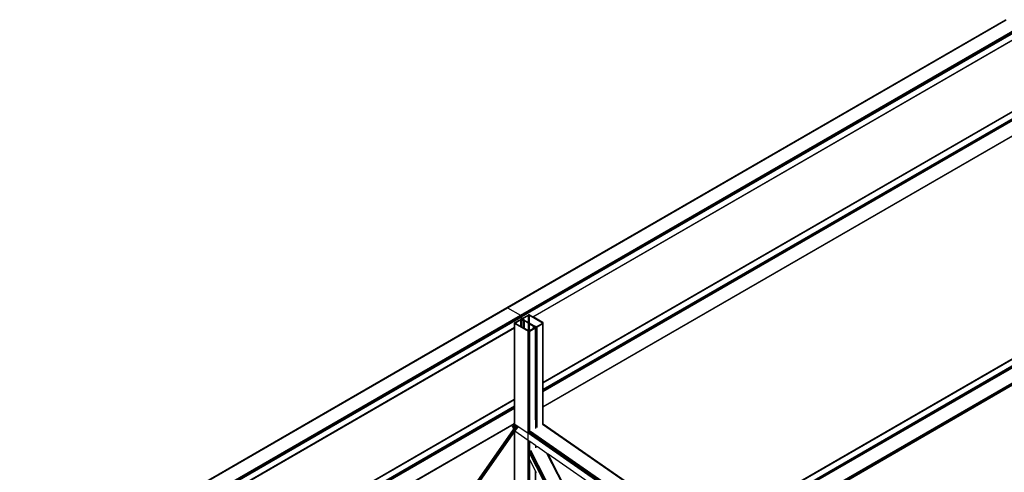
# Model space of a CAD drawing. Header units: millimetres. Extents: x 10 to 1250, y -62 to 528.
# Tile 698 of 909: x 608.49 to 614.09, y 520.23 to 522.81. Entities that reach past the tile are written whole.
import ezdxf

# ---------------------------------------------------------------- set-up
doc = ezdxf.new("R2010")
doc.units = ezdxf.units.MM
doc.header["$LTSCALE"] = 0.05

msp = doc.modelspace()

# ---------------------------------------------------------------- linework, layer by layer
at = {"color": 8}
for p, q in [((611.2606, 521.1689), (614.0947, 522.8051)), ((611.2625, 521.1692), (614.0966, 522.8055)), ((611.2647, 521.1685), (614.0987, 522.8047)), ((611.3381, 521.126), (614.1722, 522.7623)), ((611.3403, 521.1243), (614.1744, 522.7605)), ((611.3422, 521.1218), (614.1762, 522.7581)), ((611.3434, 521.1189), (614.1775, 522.7552)), ((611.3438, 521.1162), (614.1779, 522.7524)), ((611.408, 521.1173), (614.1385, 522.6938)), ((611.4097, 521.1163), (614.1385, 522.6918)), ((611.4103, 521.116), (614.1385, 522.6911)), ((611.4681, 520.7438), (614.1385, 522.2856)), ((611.4681, 520.7445), (614.137, 522.2854)), ((611.4681, 520.742), (614.1385, 522.2838)), ((611.4681, 520.7049), (614.1385, 522.2467)), ((611.4681, 520.7022), (614.1385, 522.244)), ((611.4681, 520.699), (614.1385, 522.2407)), ((611.4681, 520.6958), (614.1385, 522.2375)), ((611.4681, 520.693), (614.1385, 522.2348)), ((611.4681, 520.607), (614.1363, 522.1475)), ((611.4681, 520.6051), (614.1359, 522.1454)), ((611.4681, 520.6045), (614.1358, 522.1447)), ((612.4102, 519.8837), (615.2443, 521.52)), ((612.4122, 519.883), (615.2463, 521.5193)), ((612.4443, 519.8645), (615.2784, 521.5008)), ((612.4463, 519.8629), (615.2804, 521.4992)), ((612.4479, 519.8607), (615.282, 521.4969)), ((612.4491, 519.8581), (615.2832, 521.4943)), ((612.4495, 519.8556), (615.2835, 521.4918)), ((612.4939, 519.7951), (615.2413, 521.3814)), ((612.4953, 519.7941), (615.2407, 521.3792)), ((608.4919, 519.5703), (611.2606, 521.1689)), ((608.4937, 519.5707), (611.2625, 521.1692)), ((608.4959, 519.5699), (611.2647, 521.1685)), ((611.2606, 521.1689), (611.2625, 521.1692)), ((611.2625, 521.1692), (611.2647, 521.1685)), ((611.2647, 521.1685), (611.3381, 521.126)), ((608.5694, 519.5275), (611.3381, 521.126)), ((608.5716, 519.5257), (611.3403, 521.1243)), ((608.5734, 519.5233), (611.3422, 521.1218)), ((608.5746, 519.5204), (611.3434, 521.1189)), ((608.5751, 519.5177), (611.3438, 521.1162)), ((611.305, 521.0825), (611.3044, 521.0809)), ((611.3044, 521.0809), (611.305, 521.0793)), ((611.3044, 521.0576), (611.3044, 521.0809)), ((611.3066, 521.0839), (611.305, 521.0825)), ((611.305, 521.0793), (611.3066, 521.0779)), ((611.305, 521.0579), (611.305, 521.0793)), ((611.3066, 521.0839), (611.3387, 521.1024)), ((611.3066, 521.0779), (611.3811, 521.0349)), ((611.3066, 520.5063), (611.3066, 521.0779)), ((611.3081, 521.0809), (611.3084, 521.0817)), ((611.3084, 521.0801), (611.3081, 521.0809)), ((611.3084, 521.0817), (611.3091, 521.0824)), ((611.3084, 521.0801), (611.3084, 521.0817)), ((611.3091, 521.0794), (611.3084, 521.0801)), ((611.3091, 521.0824), (611.3412, 521.1009)), ((611.3091, 521.0794), (611.3091, 521.0824)), ((611.3412, 521.0609), (611.3091, 521.0794)), ((611.3381, 521.126), (611.3403, 521.1243)), ((611.341, 521.1033), (611.3387, 521.1024)), ((611.3403, 521.1243), (611.3422, 521.1218)), ((611.3438, 521.1036), (611.341, 521.1033)), ((611.3412, 521.1009), (611.3424, 521.1014)), ((611.3412, 521.0788), (611.3412, 521.1009)), ((611.3412, 521.0788), (611.3424, 521.0795)), ((611.3412, 521.0768), (611.3412, 521.0788)), ((611.3412, 521.0768), (611.3424, 521.0775)), ((611.3412, 521.0761), (611.3412, 521.0768)), ((611.3412, 521.0761), (611.3422, 521.0766)), ((611.3422, 521.1218), (611.3434, 521.1189)), ((611.3424, 521.0769), (611.3422, 521.0766)), ((611.3422, 521.0766), (611.3424, 521.0768)), ((611.3424, 521.1014), (611.3438, 521.1015)), ((611.3424, 521.0795), (611.3424, 521.1014)), ((611.3424, 521.0795), (611.3438, 521.0803)), ((611.3424, 521.0775), (611.3424, 521.0795)), ((611.3434, 521.0781), (611.3424, 521.0769)), ((611.3424, 521.0775), (611.3434, 521.0781)), ((611.3424, 521.0768), (611.3438, 521.0776)), ((611.3424, 521.0769), (611.3424, 521.0775)), ((611.3424, 521.0768), (611.3424, 521.0769)), ((611.3424, 521.0602), (611.3424, 521.0768)), ((611.3434, 521.1189), (611.3438, 521.1162)), ((611.3438, 521.0803), (611.3434, 521.0781)), ((611.3434, 521.0781), (611.3438, 521.0783)), ((611.3438, 521.1162), (611.3438, 521.1036)), ((611.3466, 521.1033), (611.3438, 521.1036)), ((611.3438, 521.1015), (611.3438, 521.0803)), ((611.3438, 521.1015), (611.3452, 521.1014)), ((611.3438, 521.0783), (611.3438, 521.0803)), ((611.3438, 521.0776), (611.3438, 521.0783)), ((611.3438, 521.0594), (611.3438, 521.0776)), ((611.3452, 521.1014), (611.3464, 521.1009)), ((611.3452, 521.0811), (611.3452, 521.1014)), ((611.3452, 521.0811), (611.3464, 521.0818)), ((611.3452, 521.0791), (611.3452, 521.0811)), ((611.3452, 521.0791), (611.3464, 521.0798)), ((611.3452, 521.0784), (611.3464, 521.0791)), ((611.3452, 521.0784), (611.3452, 521.0791)), ((611.3452, 521.0586), (611.3452, 521.0784)), ((611.3464, 521.1009), (611.3557, 521.0956)), ((611.3464, 521.0818), (611.3464, 521.1009)), ((611.3464, 521.0798), (611.3464, 521.0818)), ((611.3464, 521.0791), (611.3464, 521.0798)), ((611.3464, 521.0579), (611.3464, 521.0791)), ((611.3468, 521.1032), (611.3466, 521.1033)), ((611.3474, 521.107), (611.3468, 521.1054)), ((611.3468, 521.1054), (611.3474, 521.1038)), ((611.3468, 521.1032), (611.3468, 521.1054)), ((611.3474, 521.103), (611.3468, 521.1032)), ((611.349, 521.1084), (611.3474, 521.107)), ((611.3474, 521.1038), (611.349, 521.1024)), ((611.3474, 521.103), (611.3474, 521.1038)), ((611.349, 521.1024), (611.3474, 521.103)), ((611.349, 521.1084), (611.3811, 521.1269)), ((611.3557, 521.0956), (611.349, 521.1024)), ((611.349, 521.1024), (611.3583, 521.0971)), ((611.349, 521.1024), (611.3579, 521.0968)), ((611.3505, 521.1016), (611.349, 521.1024)), ((611.3505, 521.1054), (611.3508, 521.1062)), ((611.3508, 521.1046), (611.3505, 521.1054)), ((611.3505, 521.1016), (611.3505, 521.1019)), ((611.3508, 521.1014), (611.3505, 521.1016)), ((611.3508, 521.1062), (611.3516, 521.1069)), ((611.3508, 521.1046), (611.3508, 521.1062)), ((611.3516, 521.1039), (611.3508, 521.1046)), ((611.3508, 521.1014), (611.3508, 521.1018)), ((611.3516, 521.101), (611.3508, 521.1014)), ((611.3516, 521.1069), (611.3837, 521.1254)), ((611.3516, 521.1039), (611.3516, 521.1069)), ((611.3608, 521.0985), (611.3516, 521.1039)), ((611.3516, 521.101), (611.3516, 521.1016)), ((611.3586, 521.0973), (611.3516, 521.101)), ((611.3579, 521.0968), (611.3557, 521.0956)), ((611.3557, 521.0525), (611.3557, 521.0956)), ((611.3583, 521.0971), (611.3579, 521.0968)), ((611.3579, 521.0968), (611.3583, 521.0966)), ((611.3586, 521.0973), (611.3583, 521.0971)), ((611.3583, 521.097), (611.3583, 521.0971)), ((611.3583, 521.051), (611.3583, 521.0966)), ((611.3583, 521.0966), (611.3608, 521.095)), ((611.3608, 521.0985), (611.3586, 521.0973)), ((611.3608, 521.0961), (611.3586, 521.0973)), ((611.3608, 521.0961), (611.3608, 521.0985)), ((611.3837, 521.0839), (611.3608, 521.0961)), ((611.3608, 521.0955), (611.3608, 521.0956)), ((611.3608, 521.0496), (611.3608, 521.095)), ((611.3608, 521.095), (611.3837, 521.0807)), ((611.3835, 521.1278), (611.3811, 521.1269)), ((611.3863, 521.1281), (611.3835, 521.1278)), ((611.3837, 521.1254), (611.3849, 521.1259)), ((611.3837, 521.1033), (611.3837, 521.1254)), ((611.3837, 521.1033), (611.3849, 521.104)), ((611.3837, 521.1013), (611.3837, 521.1033)), ((611.3837, 521.1013), (611.3849, 521.102)), ((611.3837, 521.1006), (611.3849, 521.1013)), ((611.3837, 521.1006), (611.3837, 521.1013)), ((611.3837, 521.0839), (611.3837, 521.1006)), ((611.3849, 521.0833), (611.3837, 521.0839)), ((611.3837, 521.0822), (611.3837, 521.0826)), ((611.3837, 521.0364), (611.3837, 521.0807)), ((611.3837, 521.0807), (611.3849, 521.08)), ((611.3849, 521.1259), (611.3863, 521.126)), ((611.3849, 521.104), (611.3849, 521.1259)), ((611.3849, 521.104), (611.3863, 521.1048)), ((611.3849, 521.102), (611.3849, 521.104)), ((611.3849, 521.102), (611.3863, 521.1028)), ((611.3849, 521.1013), (611.3863, 521.1021)), ((611.3849, 521.1013), (611.3849, 521.102)), ((611.3849, 521.0833), (611.3849, 521.1013)), ((611.3863, 521.0825), (611.3849, 521.0833)), ((611.3849, 521.0815), (611.3849, 521.0819)), ((611.3849, 521.0359), (611.3849, 521.08)), ((611.3849, 521.08), (611.3863, 521.0791)), ((611.389, 521.1278), (611.3863, 521.1281)), ((611.3863, 521.126), (611.3877, 521.1259)), ((611.3863, 521.1048), (611.3863, 521.126)), ((611.3863, 521.1048), (611.3877, 521.1056)), ((611.3863, 521.1028), (611.3863, 521.1048)), ((611.3863, 521.1028), (611.3877, 521.1036)), ((611.3863, 521.1021), (611.3877, 521.1029)), ((611.3863, 521.1021), (611.3863, 521.1028)), ((611.3863, 521.0825), (611.3863, 521.1021)), ((611.3877, 521.0818), (611.3863, 521.0825)), ((611.3863, 521.0807), (611.3863, 521.0811)), ((611.3863, 521.0357), (611.3863, 521.0791)), ((611.3863, 521.0791), (611.3877, 521.0782)), ((611.3877, 521.1259), (611.3888, 521.1254)), ((611.3877, 521.1056), (611.3877, 521.1259)), ((611.3877, 521.1036), (611.3877, 521.1056)), ((611.3877, 521.1029), (611.3877, 521.1036)), ((611.3877, 521.0818), (611.3877, 521.1029)), ((611.3888, 521.0811), (611.3877, 521.0818)), ((611.3877, 521.0798), (611.3877, 521.0803)), ((611.3877, 521.0359), (611.3877, 521.0782)), ((611.3877, 521.0782), (611.3888, 521.0775)), ((611.3888, 521.1254), (611.4634, 521.0824)), ((611.3888, 521.0811), (611.3888, 521.1254)), ((611.4168, 521.0662), (611.3888, 521.0811)), ((611.3888, 521.0792), (611.3888, 521.0796)), ((611.3888, 521.0364), (611.3888, 521.0775)), ((611.3888, 521.0775), (611.4117, 521.0632)), ((611.3914, 521.1269), (611.389, 521.1278)), ((611.408, 521.1173), (611.3914, 521.1269)), ((611.4097, 521.1163), (611.408, 521.1173)), ((611.4103, 521.116), (611.4097, 521.1163)), ((611.4659, 521.0839), (611.4103, 521.116)), ((611.4634, 521.0794), (611.4313, 521.0609)), ((611.4338, 521.0594), (611.4659, 521.0779)), ((611.4634, 521.0824), (611.4642, 521.0817)), ((611.4634, 521.0794), (611.4634, 521.0824)), ((611.4642, 521.0801), (611.4634, 521.0794)), ((611.4642, 521.0817), (611.4644, 521.0809)), ((611.4642, 521.0801), (611.4642, 521.0817)), ((611.4644, 521.0809), (611.4642, 521.0801)), ((611.4675, 521.0825), (611.4659, 521.0839)), ((611.4659, 521.0779), (611.4675, 521.0793)), ((611.4659, 520.7432), (611.4659, 521.0779)), ((611.4681, 521.0809), (611.4675, 521.0825)), ((611.4675, 521.0793), (611.4681, 521.0809)), ((611.4675, 520.7442), (611.4675, 521.0793)), ((611.4681, 520.7445), (611.4681, 521.0809)), ((608.6392, 519.5188), (611.3044, 521.0576)), ((608.6409, 519.5178), (611.3044, 521.0556)), ((608.6416, 519.5175), (611.3044, 521.0549)), ((611.3044, 521.0576), (611.305, 521.0579)), ((611.3044, 521.0556), (611.3044, 521.0576)), ((611.3044, 521.0556), (611.305, 521.0559)), ((611.3044, 521.0549), (611.3044, 521.0556)), ((611.3044, 521.0549), (611.305, 521.0552)), ((611.3044, 520.65), (611.3044, 521.0549)), ((611.305, 521.0559), (611.305, 521.0579)), ((611.305, 521.0552), (611.305, 521.0559)), ((611.305, 520.6503), (611.305, 521.0552)), ((611.3412, 521.0609), (611.3412, 521.0761)), ((611.3424, 521.0602), (611.3412, 521.0609)), ((611.3438, 521.0594), (611.3424, 521.0602)), ((611.3452, 521.0586), (611.3438, 521.0594)), ((611.3464, 521.0579), (611.3452, 521.0586)), ((611.3557, 521.0525), (611.3464, 521.0579)), ((611.3583, 521.051), (611.3557, 521.0525)), ((611.3608, 521.0496), (611.3583, 521.051)), ((611.3837, 521.0364), (611.3608, 521.0496)), ((611.3811, 521.0349), (611.3835, 521.034)), ((611.3811, 520.4547), (611.3811, 521.0349)), ((611.3835, 521.034), (611.3837, 521.0339)), ((611.3835, 520.5628), (611.3835, 521.034)), ((611.3849, 521.0359), (611.3837, 521.0364)), ((611.3837, 521.0339), (611.3849, 521.0338)), ((611.3837, 520.6957), (611.3837, 521.0339)), ((611.3863, 521.0357), (611.3849, 521.0359)), ((611.3849, 521.0338), (611.3863, 521.0336)), ((611.3849, 520.6964), (611.3849, 521.0338)), ((611.3877, 521.0359), (611.3863, 521.0357)), ((611.3863, 521.0336), (611.389, 521.034)), ((611.3863, 520.6972), (611.3863, 521.0336)), ((611.3888, 521.0364), (611.3877, 521.0359)), ((611.4117, 521.0496), (611.3888, 521.0364)), ((611.389, 521.034), (611.3914, 521.0349)), ((611.389, 520.5605), (611.389, 521.034)), ((611.3914, 521.0349), (611.4235, 521.0534)), ((611.3914, 520.5588), (611.3914, 521.0349)), ((611.4117, 521.0632), (611.4143, 521.0647)), ((611.4117, 521.0632), (611.4209, 521.0579)), ((611.4117, 521.0496), (611.4117, 521.0632)), ((611.4209, 521.0549), (611.4117, 521.0496)), ((611.4143, 521.0647), (611.4168, 521.0662)), ((611.4143, 521.0643), (611.4143, 521.0647)), ((611.4143, 521.0647), (611.4168, 521.0632)), ((611.4261, 521.0609), (611.4168, 521.0662)), ((611.4168, 521.0632), (611.4168, 521.0636)), ((611.4168, 521.0632), (611.4235, 521.0594)), ((611.4168, 521.0628), (611.4168, 521.0632)), ((611.4209, 521.0579), (611.4217, 521.0572)), ((611.4209, 521.0549), (611.4209, 521.0579)), ((611.4217, 521.0556), (611.4209, 521.0549)), ((611.4217, 521.0572), (611.422, 521.0564)), ((611.4217, 521.0556), (611.4217, 521.0572)), ((611.422, 521.0564), (611.4217, 521.0556)), ((611.4235, 521.0589), (611.4235, 521.0594)), ((611.4235, 521.0594), (611.4251, 521.058)), ((611.4259, 521.0585), (611.4235, 521.0594)), ((611.4235, 521.0534), (611.4251, 521.0548)), ((611.4235, 520.5366), (611.4235, 521.0534)), ((611.4257, 521.0564), (611.4251, 521.058)), ((611.4251, 521.0548), (611.4257, 521.0564)), ((611.4251, 520.5355), (611.4251, 521.0548)), ((611.4257, 520.5351), (611.4257, 521.0564)), ((611.4259, 521.0585), (611.4287, 521.0581)), ((611.4259, 520.535), (611.4259, 521.0585)), ((611.4273, 521.0604), (611.4261, 521.0609)), ((611.4287, 521.0602), (611.4273, 521.0604)), ((611.4301, 521.0604), (611.4287, 521.0602)), ((611.4287, 521.0581), (611.4301, 521.0583)), ((611.4287, 520.533), (611.4287, 521.0581)), ((611.4313, 521.0609), (611.4301, 521.0604)), ((611.4301, 521.0583), (611.4313, 521.0584)), ((611.4301, 520.532), (611.4301, 521.0583)), ((611.4313, 521.0584), (611.4315, 521.0585)), ((611.4313, 521.0584), (611.4313, 520.5312)), ((611.4315, 521.0585), (611.4338, 521.0594)), ((611.4315, 520.5311), (611.4315, 521.0585)), ((611.4338, 520.488), (611.4338, 521.0594)), ((612.4085, 519.8834), (614.1385, 520.8822)), ((611.4659, 520.7432), (611.4675, 520.7442)), ((611.4659, 520.7426), (611.4675, 520.7435)), ((611.4659, 520.7426), (611.4659, 520.7432)), ((611.4659, 520.7408), (611.4659, 520.7426)), ((611.4659, 520.7408), (611.4675, 520.7417)), ((611.4659, 520.7037), (611.4659, 520.7408)), ((611.4675, 520.7442), (611.4681, 520.7445)), ((611.4675, 520.7435), (611.4675, 520.7442)), ((611.4675, 520.7435), (611.4681, 520.7438)), ((611.4675, 520.7417), (611.4675, 520.7435)), ((611.4675, 520.7417), (611.4681, 520.742)), ((611.4675, 520.7046), (611.4675, 520.7417)), ((611.4681, 520.7438), (611.4681, 520.7445)), ((611.4681, 520.742), (611.4681, 520.7438)), ((611.4681, 520.7049), (611.4681, 520.742)), ((611.3837, 520.6957), (611.3849, 520.6964)), ((611.3837, 520.6951), (611.3849, 520.6958)), ((611.3837, 520.6951), (611.3837, 520.6957)), ((611.3837, 520.6933), (611.3837, 520.6951)), ((611.3837, 520.6933), (611.3849, 520.694)), ((611.3837, 520.6562), (611.3837, 520.6933)), ((611.3849, 520.6964), (611.3863, 520.6972)), ((611.3849, 520.6958), (611.3863, 520.6966)), ((611.3849, 520.6958), (611.3849, 520.6964)), ((611.3849, 520.694), (611.3849, 520.6958)), ((611.3849, 520.694), (611.3863, 520.6948)), ((611.3849, 520.6569), (611.3849, 520.694)), ((611.3863, 520.6966), (611.3863, 520.6972)), ((611.3863, 520.6948), (611.3863, 520.6966)), ((611.3863, 520.6577), (611.3863, 520.6948)), ((611.4659, 520.7037), (611.4675, 520.7046)), ((611.4659, 520.701), (611.4659, 520.7037)), ((611.4659, 520.701), (611.4675, 520.7019)), ((611.4659, 520.6977), (611.4659, 520.701)), ((611.4659, 520.6977), (611.4675, 520.6987)), ((611.4659, 520.6945), (611.4659, 520.6977)), ((611.4659, 520.6945), (611.4675, 520.6954)), ((611.4659, 520.6918), (611.4659, 520.6945)), ((611.4659, 520.6918), (611.4675, 520.6927)), ((611.4659, 520.6057), (611.4659, 520.6918)), ((611.4675, 520.7046), (611.4681, 520.7049)), ((611.4675, 520.7019), (611.4675, 520.7046)), ((611.4675, 520.7019), (611.4681, 520.7022)), ((611.4675, 520.6987), (611.4675, 520.7019)), ((611.4675, 520.6987), (611.4681, 520.699)), ((611.4675, 520.6954), (611.4675, 520.6987)), ((611.4675, 520.6954), (611.4681, 520.6958)), ((611.4675, 520.6927), (611.4675, 520.6954)), ((611.4675, 520.6927), (611.4681, 520.693)), ((611.4675, 520.6066), (611.4675, 520.6927)), ((611.4681, 520.7022), (611.4681, 520.7049)), ((611.4681, 520.699), (611.4681, 520.7022)), ((611.4681, 520.6958), (611.4681, 520.699)), ((611.4681, 520.693), (611.4681, 520.6958)), ((611.4681, 520.607), (611.4681, 520.693)), ((612.4958, 519.7938), (614.1346, 520.74)), ((612.5021, 519.7895), (614.1346, 520.732)), ((612.5037, 519.7884), (614.1346, 520.73)), ((612.5042, 519.788), (614.1346, 520.7293)), ((608.6993, 519.1453), (611.3044, 520.6494)), ((608.6993, 519.1459), (611.3029, 520.6491)), ((608.6993, 519.1435), (611.3044, 520.6475)), ((611.3029, 520.6491), (611.3044, 520.65)), ((611.3044, 520.6494), (611.3029, 520.6491)), ((611.3044, 520.65), (611.305, 520.6503)), ((611.3044, 520.6494), (611.3044, 520.65)), ((611.3046, 520.6494), (611.3044, 520.6494)), ((611.3044, 520.6494), (611.3046, 520.6494)), ((611.3044, 520.6475), (611.3044, 520.6494)), ((611.3044, 520.6494), (611.3044, 520.6494)), ((611.3044, 520.6475), (611.305, 520.6478)), ((611.3044, 520.6104), (611.3044, 520.6475)), ((611.3046, 520.6494), (611.305, 520.6497)), ((611.305, 520.6493), (611.3046, 520.6494)), ((611.305, 520.6497), (611.305, 520.6503)), ((611.305, 520.6493), (611.305, 520.6497)), ((611.305, 520.6478), (611.305, 520.6493)), ((611.305, 520.6108), (611.305, 520.6478)), ((611.3837, 520.6562), (611.3849, 520.6569)), ((611.3837, 520.6535), (611.3837, 520.6562)), ((611.3837, 520.6535), (611.3849, 520.6542)), ((611.3837, 520.6502), (611.3837, 520.6535)), ((611.3837, 520.6502), (611.3849, 520.6509)), ((611.3837, 520.647), (611.3837, 520.6502)), ((611.3837, 520.647), (611.3849, 520.6477)), ((611.3837, 520.6443), (611.3837, 520.647)), ((611.3837, 520.6443), (611.3849, 520.645)), ((611.3837, 520.5637), (611.3837, 520.6443)), ((611.3849, 520.6569), (611.3863, 520.6577)), ((611.3849, 520.6542), (611.3849, 520.6569)), ((611.3849, 520.6542), (611.3863, 520.655)), ((611.3849, 520.6509), (611.3849, 520.6542)), ((611.3849, 520.6509), (611.3863, 520.6517)), ((611.3849, 520.6477), (611.3849, 520.6509)), ((611.3849, 520.6477), (611.3863, 520.6485)), ((611.3849, 520.645), (611.3849, 520.6477)), ((611.3849, 520.645), (611.3863, 520.6458)), ((611.3849, 520.5635), (611.3849, 520.645)), ((611.3863, 520.655), (611.3863, 520.6577)), ((611.3863, 520.6517), (611.3863, 520.655)), ((611.3863, 520.6485), (611.3863, 520.6517)), ((611.3863, 520.6458), (611.3863, 520.6485)), ((611.3863, 520.5625), (611.3863, 520.6458)), ((608.6993, 519.1064), (611.3044, 520.6104)), ((608.6993, 519.1037), (611.3044, 520.6077)), ((608.6993, 519.1004), (611.3044, 520.6045)), ((608.6993, 519.0972), (611.3044, 520.6013)), ((608.6993, 519.0945), (611.3044, 520.5985)), ((611.3044, 520.6104), (611.305, 520.6108)), ((611.3044, 520.6077), (611.3044, 520.6104)), ((611.3044, 520.6077), (611.305, 520.608)), ((611.3044, 520.6045), (611.3044, 520.6077)), ((611.3044, 520.6045), (611.305, 520.6048)), ((611.3044, 520.6013), (611.3044, 520.6045)), ((611.3044, 520.6013), (611.305, 520.6016)), ((611.3044, 520.5985), (611.3044, 520.6013)), ((611.3044, 520.5985), (611.305, 520.5989)), ((611.3044, 520.5165), (611.3044, 520.5985)), ((611.305, 520.608), (611.305, 520.6108)), ((611.305, 520.6048), (611.305, 520.608)), ((611.305, 520.6016), (611.305, 520.6048)), ((611.305, 520.5989), (611.305, 520.6016)), ((611.305, 520.5174), (611.305, 520.5989)), ((611.4659, 520.6057), (611.4675, 520.6066)), ((611.4659, 520.6039), (611.4659, 520.6057)), ((611.4659, 520.6039), (611.4675, 520.6048)), ((611.4659, 520.6033), (611.4675, 520.6042)), ((611.4659, 520.6033), (611.4659, 520.6039)), ((611.4659, 520.5073), (611.4659, 520.6033)), ((611.4675, 520.6066), (611.4681, 520.607)), ((611.4675, 520.6048), (611.4675, 520.6066)), ((611.4675, 520.6048), (611.4681, 520.6051)), ((611.4675, 520.6042), (611.4675, 520.6048)), ((611.4675, 520.6042), (611.4681, 520.6045)), ((611.4675, 520.5062), (611.4675, 520.6042)), ((611.4681, 520.6051), (611.4681, 520.607)), ((611.4681, 520.6045), (611.4681, 520.6051)), ((611.4681, 520.5058), (611.4681, 520.6045)), ((611.3044, 520.5165), (611.3048, 520.5172)), ((611.3048, 520.5172), (611.305, 520.5174)), ((611.305, 520.5171), (611.3048, 520.5172)), ((611.305, 520.5171), (611.305, 520.5174)), ((611.305, 520.5118), (611.305, 520.5171)), ((611.3835, 520.5599), (611.3835, 520.5628)), ((611.3837, 520.5598), (611.3835, 520.5599)), ((611.3835, 520.4727), (611.3835, 520.5599)), ((611.3837, 520.563), (611.3837, 520.5637)), ((611.3837, 520.5637), (611.3849, 520.5635)), ((611.3849, 520.5622), (611.3837, 520.563)), ((611.3837, 520.5628), (611.3837, 520.563)), ((611.3837, 520.5598), (611.3837, 520.5628)), ((611.3849, 520.559), (611.3837, 520.5598)), ((611.3837, 520.4725), (611.3837, 520.5598)), ((611.3863, 520.5625), (611.3849, 520.5635)), ((611.3849, 520.5626), (611.3849, 520.5635)), ((611.3849, 520.5622), (611.3849, 520.5626)), ((611.3863, 520.5612), (611.3849, 520.5622)), ((611.3849, 520.559), (611.3849, 520.5622)), ((611.3863, 520.558), (611.3849, 520.559)), ((611.3849, 520.4717), (611.3849, 520.559)), ((611.3863, 520.5612), (611.3863, 520.5625)), ((611.3863, 520.558), (611.3863, 520.5612)), ((611.3863, 520.4707), (611.3863, 520.558)), ((611.389, 520.5593), (611.389, 520.5605)), ((611.3914, 520.5576), (611.389, 520.5593)), ((611.389, 520.5561), (611.389, 520.5593)), ((611.3914, 520.5544), (611.389, 520.5561)), ((611.389, 520.4688), (611.389, 520.5561)), ((611.3914, 520.5576), (611.3914, 520.5588)), ((611.3914, 520.5544), (611.3914, 520.5576)), ((611.3914, 520.4672), (611.3914, 520.5544)), ((611.4235, 520.5354), (611.4235, 520.5366)), ((611.4251, 520.5343), (611.4235, 520.5354)), ((611.4235, 520.5322), (611.4235, 520.5354)), ((611.4251, 520.5311), (611.4235, 520.5322)), ((611.4235, 520.5322), (611.4235, 520.482)), ((611.4251, 520.5343), (611.4251, 520.5355)), ((611.4257, 520.5339), (611.4251, 520.5343)), ((611.4251, 520.5311), (611.4251, 520.5343)), ((611.4257, 520.5307), (611.4251, 520.5311)), ((611.4251, 520.4834), (611.4251, 520.5311)), ((611.4257, 520.5339), (611.4257, 520.5351)), ((611.4259, 520.5338), (611.4257, 520.5339)), ((611.4257, 520.5307), (611.4257, 520.5339)), ((611.4257, 520.4852), (611.4257, 520.5307)), ((611.4259, 520.5305), (611.4257, 520.5307)), ((611.4259, 520.5338), (611.4259, 520.535)), ((611.4259, 520.5305), (611.4259, 520.5338)), ((611.4259, 520.4874), (611.4259, 520.5305)), ((611.4287, 520.5318), (611.4287, 520.533)), ((611.4301, 520.5308), (611.4287, 520.5318)), ((611.4287, 520.5286), (611.4287, 520.5318)), ((611.4301, 520.5276), (611.4287, 520.5286)), ((611.4287, 520.5286), (611.4287, 520.4869)), ((611.4301, 520.5308), (611.4301, 520.532)), ((611.4313, 520.53), (611.4301, 520.5308)), ((611.4301, 520.5276), (611.4301, 520.5308)), ((611.4301, 520.4893), (611.4301, 520.5276)), ((611.4313, 520.5268), (611.4301, 520.5276)), ((611.4313, 520.5312), (611.4313, 520.53)), ((611.4315, 520.5299), (611.4313, 520.53)), ((611.4313, 520.53), (611.4313, 520.5268)), ((611.4313, 520.5268), (611.4313, 520.4897)), ((611.4315, 520.5267), (611.4313, 520.5268)), ((611.4315, 520.5299), (611.4315, 520.5311)), ((611.4315, 520.5267), (611.4315, 520.5299)), ((611.4315, 520.4871), (611.4315, 520.5267)), ((608.6993, 519.0084), (611.3022, 520.5112)), ((608.6993, 519.0066), (611.3018, 520.5091)), ((608.6993, 519.006), (611.3017, 520.5084)), ((610.5087, 519.3525), (611.2987, 520.4756)), ((610.5088, 519.3525), (611.3146, 520.4981)), ((610.509, 519.3525), (611.315, 520.4984)), ((610.5093, 519.3526), (611.3154, 520.4985)), ((610.5098, 519.3527), (611.3159, 520.4986)), ((610.5103, 519.3527), (611.3164, 520.4986)), ((610.5109, 519.3526), (611.3169, 520.4985)), ((610.5114, 519.3525), (611.3175, 520.4984)), ((610.512, 519.3522), (611.3181, 520.4981)), ((610.5126, 519.3519), (611.3186, 520.4978)), ((610.5137, 519.3523), (611.3192, 520.4973)), ((610.5152, 519.3531), (611.3198, 520.4969)), ((610.5165, 519.3537), (611.3203, 520.4963)), ((610.5178, 519.3542), (611.3208, 520.4957)), ((610.519, 519.3546), (611.3213, 520.4951)), ((610.5201, 519.3549), (611.3217, 520.4944)), ((610.5211, 519.3552), (611.322, 520.4937)), ((610.5221, 519.3554), (611.3223, 520.493)), ((610.5229, 519.3555), (611.3226, 520.4923)), ((610.5237, 519.3557), (611.3228, 520.4916)), ((610.5244, 519.3559), (611.3229, 520.491)), ((610.525, 519.356), (611.3229, 520.4903)), ((610.5254, 519.3561), (611.3229, 520.4897)), ((610.5257, 519.3561), (611.3228, 520.4892)), ((610.526, 519.3562), (611.3044, 520.4628)), ((611.2916, 520.5018), (611.2899, 520.5008)), ((611.2899, 520.5008), (611.2917, 520.5015)), ((611.2994, 520.4823), (611.2899, 520.5008)), ((611.3015, 520.5057), (611.2916, 520.5018)), ((611.2917, 520.5015), (611.2916, 520.5018)), ((611.2917, 520.5015), (611.3015, 520.5054)), ((611.2987, 520.4756), (611.3066, 520.4867)), ((611.2987, 520.4756), (611.2994, 520.4823)), ((611.2994, 520.4823), (611.3015, 520.5054)), ((611.3015, 520.5057), (611.3017, 520.5084)), ((611.3015, 520.5054), (611.3015, 520.5057)), ((611.3017, 520.5084), (611.3018, 520.5091)), ((611.3018, 520.5096), (611.3022, 520.5112)), ((611.3066, 520.5063), (611.3018, 520.5096)), ((611.3018, 520.5091), (611.3018, 520.5096)), ((611.3022, 520.5112), (611.3028, 520.5133)), ((611.3028, 520.5133), (611.3044, 520.5165)), ((611.305, 520.5118), (611.3028, 520.5133)), ((611.3044, 520.5149), (611.3044, 520.5165)), ((611.3044, 520.4628), (611.305, 520.4636)), ((611.3044, 519.5235), (611.3044, 520.4628)), ((611.305, 520.5102), (611.305, 520.5118)), ((611.305, 520.4636), (611.3066, 520.4659)), ((611.305, 519.5236), (611.305, 520.4636)), ((611.3066, 520.5063), (611.3811, 520.4547)), ((611.3066, 520.4867), (611.3066, 520.5063)), ((611.3066, 520.4867), (611.3143, 520.4978)), ((611.3066, 520.4659), (611.3069, 520.4663)), ((611.3066, 519.524), (611.3066, 520.4659)), ((611.3069, 520.4663), (611.3223, 520.4883)), ((611.3811, 520.4148), (611.3069, 520.4663)), ((611.3223, 520.4883), (611.3226, 520.4887)), ((611.3837, 520.4725), (611.3835, 520.4727)), ((611.3835, 520.468), (611.3835, 520.4727)), ((611.3837, 520.4679), (611.3835, 520.468)), ((611.3835, 520.4627), (611.3835, 520.468)), ((611.3863, 520.4608), (611.3835, 520.4627)), ((611.3835, 520.4574), (611.3835, 520.4627)), ((611.3849, 520.4717), (611.3837, 520.4725)), ((611.3837, 520.4679), (611.3837, 520.4725)), ((611.3837, 520.463), (611.3837, 520.4679)), ((611.3849, 520.4671), (611.3837, 520.4679)), ((611.3863, 520.4707), (611.3849, 520.4717)), ((611.3849, 520.4671), (611.3849, 520.4717)), ((611.3849, 520.4626), (611.3849, 520.4671)), ((611.3863, 520.4661), (611.3849, 520.4671)), ((611.3863, 520.4661), (611.3863, 520.4707)), ((611.3863, 520.4608), (611.3863, 520.4661)), ((611.3914, 520.4672), (611.389, 520.4688)), ((611.389, 520.4642), (611.389, 520.4688)), ((612.3097, 519.8263), (611.389, 520.4642)), ((611.389, 520.4605), (611.389, 520.4642)), ((611.3914, 520.4628), (611.3914, 520.4672)), ((612.3133, 519.8284), (611.3943, 520.4651)), ((612.382, 519.8681), (611.463, 520.5048)), ((611.4675, 520.5062), (611.4659, 520.5073)), ((611.4659, 520.506), (611.4659, 520.5073)), ((612.3846, 519.8696), (611.4659, 520.506)), ((611.4659, 520.5058), (611.4659, 520.506)), ((611.4675, 520.5058), (611.4675, 520.5062)), ((611.4681, 520.5058), (611.4675, 520.5062)), ((612.3856, 519.8702), (611.4681, 520.5058)), ((612.2979, 519.8195), (611.3811, 520.4547)), ((611.3811, 520.4148), (611.3811, 520.4547)), ((611.3811, 519.54), (611.3811, 520.4148)), ((611.3835, 520.4132), (611.3811, 520.4148)), ((612.3013, 519.8215), (611.3835, 520.4574)), ((611.3835, 520.4558), (611.3835, 520.4574)), ((611.3837, 520.413), (611.3835, 520.4132)), ((611.3835, 520.3815), (611.3835, 520.4132)), ((611.3849, 520.4122), (611.3837, 520.413)), ((611.3837, 520.3811), (611.3837, 520.413)), ((611.3863, 520.4113), (611.3849, 520.4122)), ((611.3849, 520.3788), (611.3849, 520.4122)), ((611.3863, 520.4582), (611.3863, 520.4608)), ((611.389, 520.4093), (611.3863, 520.4113)), ((611.3863, 520.376), (611.3863, 520.4113)), ((612.3055, 519.8239), (611.3877, 520.4598)), ((611.389, 520.3706), (611.389, 520.4093)), ((611.3914, 520.4077), (611.389, 520.4093)), ((611.3914, 520.366), (611.3914, 520.4077)), ((611.4235, 520.3854), (611.3914, 520.4077)), ((611.3837, 520.3811), (611.3835, 520.3815)), ((611.3835, 520.374), (611.3835, 520.3815)), ((611.3837, 520.3736), (611.3835, 520.374)), ((611.3835, 520.3658), (611.3835, 520.374)), ((611.3837, 520.3654), (611.3835, 520.3658)), ((611.3835, 520.3581), (611.3835, 520.3658)), ((611.3837, 520.3577), (611.3835, 520.3581)), ((611.3835, 520.3522), (611.3835, 520.3581)), ((611.3837, 520.3518), (611.3835, 520.3522)), ((611.3835, 520.3188), (611.3835, 520.3522)), ((611.3849, 520.3788), (611.3837, 520.3811)), ((611.3837, 520.3736), (611.3837, 520.3811)), ((611.3849, 520.3713), (611.3837, 520.3736)), ((611.3837, 520.3654), (611.3837, 520.3736)), ((611.3849, 520.3631), (611.3837, 520.3654)), ((611.3837, 520.3577), (611.3837, 520.3654)), ((611.3849, 520.3554), (611.3837, 520.3577)), ((611.3837, 520.3518), (611.3837, 520.3577)), ((611.3849, 520.3495), (611.3837, 520.3518)), ((611.3837, 520.3184), (611.3837, 520.3518)), ((611.3863, 520.376), (611.3849, 520.3788)), ((611.3849, 520.3713), (611.3849, 520.3788)), ((611.3863, 520.3685), (611.3849, 520.3713)), ((611.3849, 520.3631), (611.3849, 520.3713)), ((611.3863, 520.3604), (611.3849, 520.3631)), ((611.3849, 520.3554), (611.3849, 520.3631)), ((611.3863, 520.3527), (611.3849, 520.3554)), ((611.3849, 520.3495), (611.3849, 520.3554)), ((611.3863, 520.3467), (611.3849, 520.3495)), ((611.3849, 520.3161), (611.3849, 520.3495)), ((611.3863, 520.3685), (611.3863, 520.376)), ((611.3863, 520.3604), (611.3863, 520.3685)), ((611.3863, 520.3527), (611.3863, 520.3604)), ((611.3863, 520.3467), (611.3863, 520.3527)), ((611.3914, 520.366), (611.389, 520.3706)), ((611.389, 520.3631), (611.389, 520.3706)), ((611.3914, 520.3585), (611.389, 520.3631)), ((611.389, 520.3549), (611.389, 520.3631)), ((611.3914, 520.3503), (611.389, 520.3549)), ((611.389, 520.3473), (611.389, 520.3549)), ((611.3914, 520.3585), (611.3914, 520.366)), ((611.3914, 520.3503), (611.3914, 520.3585)), ((611.3914, 520.3492), (611.3914, 520.3503)), ((611.7656, 519.6227), (611.3916, 520.3499)), ((611.7693, 519.6235), (611.3938, 520.3538)), ((611.7728, 519.6242), (611.3964, 520.3562)), ((611.4251, 520.3843), (611.4235, 520.3854)), ((611.4235, 520.3854), (611.4235, 520.3719)), ((611.4257, 520.384), (611.4251, 520.3843)), ((611.4251, 520.3843), (611.4251, 520.3738)), ((611.4257, 520.3769), (611.4257, 520.384)), ((611.4259, 520.3838), (611.4257, 520.384)), ((611.4259, 520.3813), (611.4259, 520.3838)), ((611.4287, 520.3819), (611.4259, 520.3838)), ((611.4287, 520.3787), (611.4287, 520.3819)), ((611.4315, 520.3799), (611.4287, 520.3819)), ((611.4315, 520.3774), (611.4315, 520.3799)), ((611.4338, 520.3783), (611.4315, 520.3799)), ((611.4338, 520.3778), (611.4338, 520.3783)), ((611.4342, 520.378), (611.4338, 520.3783)), ((611.488, 520.3407), (611.4342, 520.378)), ((611.3837, 520.3184), (611.3835, 520.3188)), ((611.3835, 519.5405), (611.3835, 520.3188)), ((611.3837, 519.5406), (611.3837, 520.3184)), ((611.3849, 520.3161), (611.3837, 520.3184)), ((611.3849, 519.5408), (611.3849, 520.3161)), ((611.3863, 520.3133), (611.3849, 520.3161)), ((611.3863, 520.3133), (611.3863, 520.3467)), ((611.3863, 519.5411), (611.3863, 520.3133)), ((611.762, 519.6219), (611.389, 520.3473)), ((611.389, 520.3413), (611.389, 520.3473)), ((611.7593, 519.6213), (611.389, 520.3413)), ((611.389, 520.3079), (611.389, 520.3413)), ((611.389, 519.5417), (611.389, 520.3079)), ((611.3914, 520.3033), (611.389, 520.3079)), ((611.3914, 519.5422), (611.3914, 520.3033)), ((611.4235, 520.2409), (611.3914, 520.3033)), ((611.8481, 519.6404), (611.488, 520.3407)), ((611.4925, 520.3376), (611.488, 520.3407)), ((611.8507, 519.641), (611.4925, 520.3376)), ((611.4949, 520.336), (611.4925, 520.3376)), ((611.8521, 519.6413), (611.4949, 520.336)), ((611.8552, 520.0863), (611.4949, 520.336)), ((611.4235, 519.5491), (611.4235, 520.2409)), ((611.4251, 520.2378), (611.4235, 520.2409)), ((611.4251, 519.5495), (611.4251, 520.2378)), ((611.4257, 520.2367), (611.4251, 520.2378)), ((611.4257, 519.5496), (611.4257, 520.2367)), ((611.4259, 520.2362), (611.4257, 520.2367)), ((611.4259, 519.5496), (611.4259, 520.2362)), ((611.4287, 520.2308), (611.4259, 520.2362))]:
    msp.add_line(p, q, dxfattribs=at)

doc.saveas('drawing.dxf')
